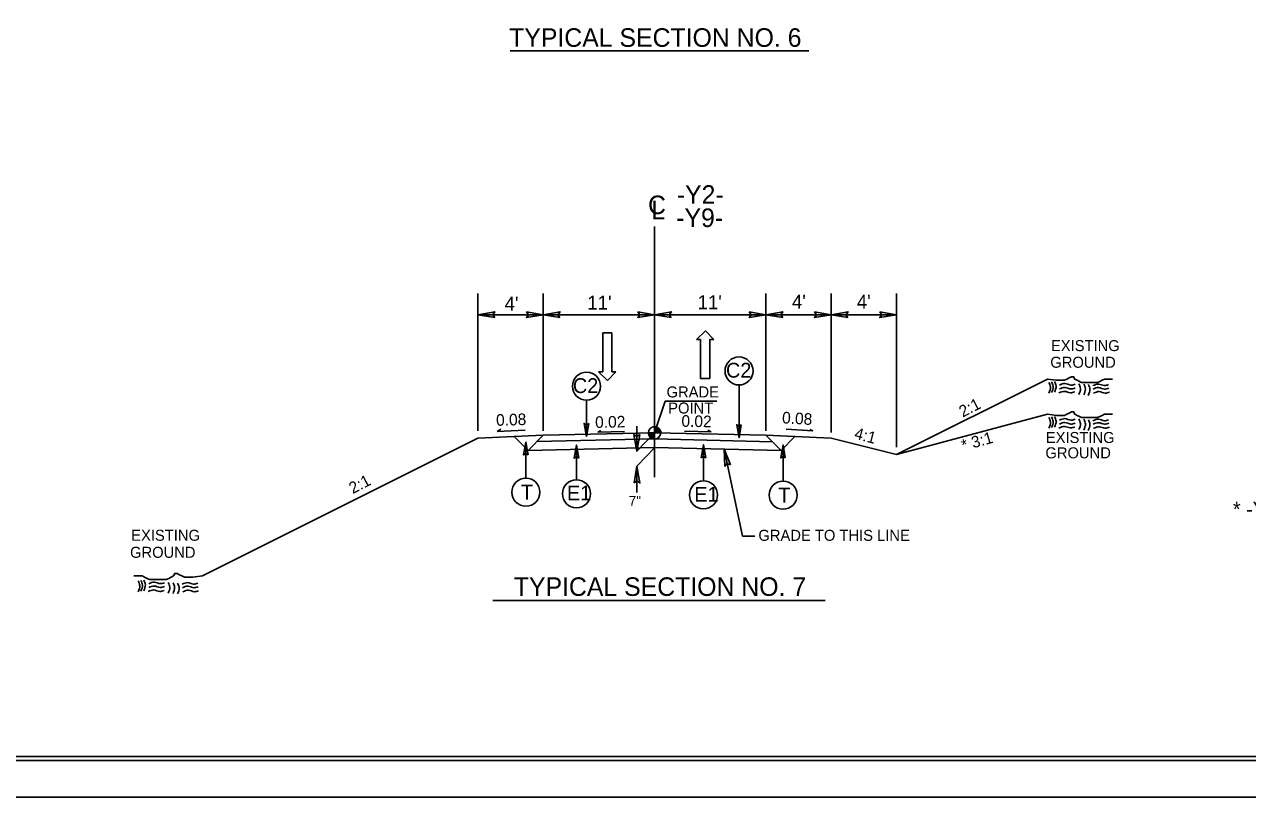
# Model space of a CAD drawing. Extents: x 573813 to 575363, y -54752 to -53123.
# Drawn here: x 574777.6 to 574927.5, y -53785.4 to -53688.5 of the extents above; entities that cross this region are included whole.
import ezdxf

# ---------------------------------------------------------------- set-up
doc = ezdxf.new("R2010")
doc.units = 0
for name, color, linetype in [('Old_Level_1', 7, 'Continuous'), ('Old_Level_11', 7, 'Continuous'), ('Old_Level_2', 7, 'Continuous'), ('Old_Level_3', 7, 'Continuous'), ('Prop Lane Arrow CELL', 7, 'Continuous'), ('Prop Pavement Schedule Description CELL', 7, 'Continuous'), ('Sheet Cutting Line CELL', 7, 'Continuous'), ('Sheet Plot Border Inside CELL', 7, 'Continuous'), ('Sheet Plot Border Outside CELL', 7, 'Continuous'), ('Sheet Typical CELL', 7, 'Continuous'), ('Typical Grade Point Symbol CELL', 7, 'Continuous'), ('Typical ID Circle CELL', 7, 'Continuous'), ('Typical Terminator CELL', 7, 'Continuous'), ('Typical Text ID Circle CELL', 7, 'Continuous')]:
    doc.layers.add(name, color=color, linetype=linetype)

msp = doc.modelspace()

# ---------------------------------------------------------------- linework, layer by layer
at = {"layer": 'Old_Level_1'}
for p, q in [((574884.49, -53741.19), (574902.97, -53731.95)), ((574884.49, -53741.19), (574902.97, -53736.25)), ((574847.87, -53738.44), (574848.25, -53738.25)), ((574861.76, -53738.4), (574861.38, -53738.21)), ((574799.43, -53756.07), (574833.2, -53739.19)), ((574833.2, -53739.19), (574841.2, -53738.82)), ((574837.65, -53738.98), (574839.34, -53740.68)), ((574841.2, -53738.82), (574839.34, -53740.68)), ((574854.85, -53739.29), (574840.43, -53739.59)), ((574854.85, -53738.53), (574841.2, -53738.82)), ((574851.14, -53738.37), (574847.87, -53738.44)), ((574854.85, -53738.53), (574868.49, -53738.82)), ((574854.85, -53739.29), (574869.29, -53739.62)), ((574858.49, -53738.33), (574861.76, -53738.4)), ((574868.49, -53738.82), (574870.35, -53740.68)), ((574876.49, -53739.19), (574868.49, -53738.82)), ((574872.04, -53738.98), (574870.35, -53740.68)), ((574876.49, -53739.19), (574884.49, -53741.19)), ((574854.85, -53740.35), (574839.34, -53740.68)), ((574854.85, -53740.35), (574870.35, -53740.68))]:
    msp.add_line(p, q, dxfattribs=at)
for points in [[(574902.97, -53731.95), (574904.09, -53732.09), (574904.37, -53732.09), (574904.79, -53732.09), (574905.07, -53732.09), (574905.35, -53731.95), (574905.63, -53731.81), (574905.91, -53731.67), (574906.19, -53731.67), (574906.33, -53731.95), (574906.61, -53732.09), (574906.89, -53732.23), (574907.17, -53732.37), (574907.45, -53732.37), (574907.73, -53732.37), (574908.01, -53732.37), (574908.29, -53732.37), (574908.57, -53732.37), (574908.85, -53732.37), (574909.13, -53732.37), (574909.41, -53732.23), (574909.69, -53732.09), (574909.97, -53731.95), (574910.39, -53731.95), (574910.67, -53731.95), (574910.95, -53731.95)], [(574902.97, -53736.25), (574904.09, -53736.39), (574904.37, -53736.39), (574904.79, -53736.39), (574905.07, -53736.39), (574905.35, -53736.25), (574905.63, -53736.11), (574905.91, -53735.97), (574906.19, -53735.97), (574906.33, -53736.25), (574906.61, -53736.39), (574906.89, -53736.53), (574907.17, -53736.67), (574907.45, -53736.67), (574907.73, -53736.67), (574908.01, -53736.67), (574908.29, -53736.67), (574908.57, -53736.67), (574908.85, -53736.67), (574909.13, -53736.67), (574909.41, -53736.53), (574909.69, -53736.39), (574909.97, -53736.25), (574910.39, -53736.25), (574910.67, -53736.25), (574910.95, -53736.25)], [(574799.43, -53756.07), (574798.25, -53756.22), (574797.96, -53756.22), (574797.52, -53756.22), (574797.22, -53756.22), (574796.93, -53756.07), (574796.63, -53755.92), (574796.34, -53755.77), (574796.04, -53755.77), (574795.89, -53756.07), (574795.6, -53756.22), (574795.3, -53756.37), (574795.01, -53756.51), (574794.71, -53756.51), (574794.42, -53756.51), (574794.12, -53756.51), (574793.83, -53756.51), (574793.53, -53756.51), (574793.24, -53756.51), (574792.94, -53756.51), (574792.65, -53756.37), (574792.35, -53756.22), (574792.06, -53756.07), (574791.62, -53756.07), (574791.32, -53756.07), (574791.03, -53756.07)]]:
    msp.add_lwpolyline(points, dxfattribs=at)
at = {"layer": 'Old_Level_11'}
for p, q in [((574837.14, -53691.72), (574873.76, -53691.72)), ((574833.2, -53738.3), (574833.2, -53721.46)), ((574841.2, -53738.3), (574841.2, -53721.46)), ((574868.49, -53738.3), (574868.49, -53721.46)), ((574876.49, -53738.49), (574876.49, -53721.46)), ((574884.49, -53740.29), (574884.49, -53721.46)), ((574833.2, -53724.06), (574841.2, -53724.06)), ((574836.7, -53724.06), (574841.2, -53724.06)), ((574841.2, -53724.06), (574854.85, -53724.06)), ((574854.85, -53724.06), (574868.49, -53724.06)), ((574868.49, -53724.06), (574876.49, -53724.06)), ((574876.49, -53724.06), (574884.49, -53724.06)), ((574854.85, -53738.53), (574856.15, -53734.66)), ((574862.46, -53734.66), (574856.15, -53734.66)), ((574852.67, -53740.79), (574852.67, -53737.71)), ((574854.85, -53738.53), (574852.67, -53740.79)), ((574854.86, -53740.35), (574852.68, -53742.62)), ((574865.61, -53751.2), (574863.38, -53740.53)), ((574852.68, -53745.83), (574852.68, -53742.62)), ((574867.13, -53751.2), (574865.61, -53751.2)), ((574835.01, -53759.07), (574875.76, -53759.07))]:
    msp.add_line(p, q, dxfattribs=at)
for points in [[(574835.25, -53724.41), (574833.2, -53724.06), (574835.26, -53723.69), (574835, -53724.06)], [(574839.16, -53723.71), (574841.2, -53724.06), (574839.14, -53724.42), (574839.41, -53724.06)], [(574843.25, -53724.41), (574841.2, -53724.06), (574843.26, -53723.69), (574843, -53724.06)], [(574852.8, -53723.71), (574854.85, -53724.06), (574852.79, -53724.42), (574853.05, -53724.06)], [(574856.89, -53724.41), (574854.85, -53724.06), (574856.9, -53723.69), (574856.64, -53724.06)], [(574866.44, -53723.71), (574868.49, -53724.06), (574866.43, -53724.42), (574866.69, -53724.06)], [(574870.54, -53724.41), (574868.49, -53724.06), (574870.55, -53723.69), (574870.29, -53724.06)], [(574874.44, -53723.71), (574876.49, -53724.06), (574874.43, -53724.42), (574874.69, -53724.06)], [(574878.54, -53724.41), (574876.49, -53724.06), (574878.55, -53723.69), (574878.29, -53724.06)], [(574882.44, -53723.71), (574884.49, -53724.06), (574882.43, -53724.42), (574882.69, -53724.06)], [(574853.02, -53738.74), (574852.67, -53740.79), (574852.31, -53738.73), (574852.67, -53738.99)], [(574864.15, -53742.46), (574863.38, -53740.53), (574863.45, -53742.62), (574863.75, -53742.29)], [(574852.33, -53744.66), (574852.68, -53742.62), (574853.04, -53744.67), (574852.68, -53744.41)]]:
    msp.add_lwpolyline(points, close=True, dxfattribs=at)
at = {"layer": 'Old_Level_2'}
for p, q in [((574854.85, -53743.95), (574854.85, -53713.23)), ((574835.57, -53738.38), (574836.02, -53738.09)), ((574835.57, -53738.38), (574839, -53738.22)), ((574870.98, -53738.1), (574874.23, -53738.29)), ((574874.23, -53738.29), (574873.85, -53738.11))]:
    msp.add_line(p, q, dxfattribs=at)
for points in [[(574903.85, -53732.25), (574904.04, -53732.81), (574903.83, -53733.56)], [(574903.85, -53732.25), (574904.04, -53732.81), (574903.83, -53733.56)], [(574903.16, -53732.35), (574903.35, -53732.91), (574903.15, -53733.66)], [(574903.16, -53732.35), (574903.35, -53732.91), (574903.15, -53733.66)], [(574903.49, -53732.29), (574903.68, -53732.85), (574903.48, -53733.6)], [(574903.49, -53732.29), (574903.68, -53732.85), (574903.48, -53733.6)], [(574904.39, -53733.65), (574905.08, -53733.45), (574905.8, -53733.63), (574906.32, -53733.52)], [(574904.39, -53733.65), (574905.08, -53733.45), (574905.8, -53733.63), (574906.32, -53733.52)], [(574904.45, -53732.69), (574905.13, -53732.49), (574905.86, -53732.68), (574906.38, -53732.56)], [(574904.45, -53733.16), (574905.13, -53732.97), (574905.85, -53733.16), (574906.37, -53733.04)], [(574904.45, -53733.16), (574905.13, -53732.97), (574905.85, -53733.16), (574906.37, -53733.04)], [(574906.84, -53732.53), (574907.03, -53733.09), (574906.83, -53733.84)], [(574906.84, -53732.53), (574907.03, -53733.09), (574906.83, -53733.84)], [(574907.44, -53732.57), (574907.63, -53733.14), (574907.43, -53733.89)], [(574907.44, -53732.57), (574907.63, -53733.14), (574907.43, -53733.89)], [(574907.99, -53732.62), (574908.18, -53733.19), (574907.98, -53733.94)], [(574907.99, -53732.62), (574908.18, -53733.19), (574907.98, -53733.94)], [(574908.56, -53732.75), (574909.24, -53732.56), (574909.96, -53732.74), (574910.48, -53732.63)], [(574908.57, -53733.18), (574909.26, -53732.99), (574909.98, -53733.17), (574910.5, -53733.05)], [(574908.57, -53733.18), (574909.26, -53732.99), (574909.98, -53733.17), (574910.5, -53733.05)], [(574908.64, -53733.68), (574909.33, -53733.48), (574910.05, -53733.67), (574910.57, -53733.55)], [(574908.64, -53733.68), (574909.33, -53733.48), (574910.05, -53733.67), (574910.57, -53733.55)], [(574903.16, -53736.65), (574903.35, -53737.22), (574903.15, -53737.97)], [(574903.16, -53736.65), (574903.35, -53737.22), (574903.15, -53737.97)], [(574903.49, -53736.59), (574903.68, -53737.15), (574903.48, -53737.9)], [(574903.49, -53736.59), (574903.68, -53737.15), (574903.48, -53737.9)], [(574903.85, -53736.55), (574904.04, -53737.12), (574903.83, -53737.86)], [(574903.85, -53736.55), (574904.04, -53737.12), (574903.83, -53737.86)], [(574904.39, -53737.95), (574905.08, -53737.75), (574905.8, -53737.93), (574906.32, -53737.82)], [(574904.39, -53737.95), (574905.08, -53737.75), (574905.8, -53737.93), (574906.32, -53737.82)], [(574904.45, -53736.99), (574905.13, -53736.79), (574905.86, -53736.98), (574906.38, -53736.86)], [(574904.45, -53737.47), (574905.13, -53737.27), (574905.85, -53737.46), (574906.37, -53737.34)], [(574904.45, -53737.47), (574905.13, -53737.27), (574905.85, -53737.46), (574906.37, -53737.34)], [(574906.84, -53736.83), (574907.03, -53737.39), (574906.83, -53738.14)], [(574906.84, -53736.83), (574907.03, -53737.39), (574906.83, -53738.14)], [(574907.44, -53736.88), (574907.63, -53737.44), (574907.43, -53738.19)], [(574907.44, -53736.88), (574907.63, -53737.44), (574907.43, -53738.19)], [(574907.99, -53736.93), (574908.18, -53737.49), (574907.98, -53738.24)], [(574907.99, -53736.93), (574908.18, -53737.49), (574907.98, -53738.24)], [(574908.56, -53737.06), (574909.24, -53736.86), (574909.96, -53737.05), (574910.48, -53736.93)], [(574908.57, -53737.49), (574909.26, -53737.29), (574909.98, -53737.47), (574910.5, -53737.36)], [(574908.57, -53737.49), (574909.26, -53737.29), (574909.98, -53737.47), (574910.5, -53737.36)], [(574908.64, -53737.98), (574909.33, -53737.79), (574910.05, -53737.97), (574910.57, -53737.85)], [(574908.64, -53737.98), (574909.33, -53737.79), (574910.05, -53737.97), (574910.57, -53737.85)], [(574791.56, -53756.69), (574791.76, -53757.25), (574791.55, -53758)], [(574791.56, -53756.69), (574791.76, -53757.25), (574791.55, -53758)], [(574791.9, -53756.62), (574792.09, -53757.19), (574791.88, -53757.94)], [(574791.9, -53756.62), (574792.09, -53757.19), (574791.88, -53757.94)], [(574792.25, -53756.58), (574792.44, -53757.15), (574792.24, -53757.9)], [(574792.25, -53756.58), (574792.44, -53757.15), (574792.24, -53757.9)], [(574792.85, -53757.03), (574793.54, -53756.83), (574794.26, -53757.01), (574794.78, -53756.9)], [(574792.85, -53757.03), (574793.54, -53756.83), (574794.26, -53757.01), (574794.78, -53756.9)], [(574792.85, -53757.5), (574793.54, -53757.31), (574794.26, -53757.49), (574794.78, -53757.37)], [(574792.85, -53757.5), (574793.54, -53757.31), (574794.26, -53757.49), (574794.78, -53757.37)], [(574795.25, -53756.86), (574795.44, -53757.43), (574795.23, -53758.18)], [(574795.25, -53756.86), (574795.44, -53757.43), (574795.23, -53758.18)], [(574795.84, -53756.91), (574796.03, -53757.48), (574795.83, -53758.23)], [(574795.84, -53756.91), (574796.03, -53757.48), (574795.83, -53758.23)], [(574796.39, -53756.96), (574796.59, -53757.53), (574796.38, -53758.27)], [(574796.39, -53756.96), (574796.59, -53757.53), (574796.38, -53758.27)], [(574796.96, -53757.09), (574797.64, -53756.89), (574798.36, -53757.08), (574798.89, -53756.96)], [(574796.96, -53757.09), (574797.64, -53756.89), (574798.36, -53757.08), (574798.89, -53756.96)], [(574796.98, -53757.52), (574797.66, -53757.32), (574798.38, -53757.51), (574798.91, -53757.39)], [(574796.98, -53757.52), (574797.66, -53757.32), (574798.38, -53757.51), (574798.91, -53757.39)], [(574792.8, -53757.98), (574793.48, -53757.79), (574794.21, -53757.97), (574794.73, -53757.85)], [(574792.8, -53757.98), (574793.48, -53757.79), (574794.21, -53757.97), (574794.73, -53757.85)], [(574797.05, -53758.02), (574797.73, -53757.82), (574798.45, -53758), (574798.97, -53757.89)], [(574797.05, -53758.02), (574797.73, -53757.82), (574798.45, -53758), (574798.97, -53757.89)]]:
    msp.add_spline(points, degree=3, dxfattribs=at)
at = {"layer": 'Prop Lane Arrow CELL'}
for p, q in [((574861.06, -53726.02), (574859.97, -53727.09)), ((574862.12, -53727.09), (574861.06, -53726.02)), ((574848.48, -53726.29), (574848.48, -53731.07)), ((574849.6, -53726.29), (574848.48, -53726.29)), ((574849.6, -53731.07), (574849.6, -53726.29)), ((574859.97, -53727.09), (574860.48, -53727.09)), ((574860.48, -53727.09), (574860.48, -53731.87)), ((574861.61, -53731.87), (574861.61, -53727.09)), ((574861.61, -53727.09), (574862.12, -53727.09)), ((574848.48, -53731.07), (574847.96, -53731.07)), ((574847.96, -53731.07), (574849.06, -53732.14)), ((574849.06, -53732.14), (574850.11, -53731.07)), ((574850.11, -53731.07), (574849.6, -53731.07)), ((574860.48, -53731.87), (574861.61, -53731.87))]:
    msp.add_line(p, q, dxfattribs=at)
at = {"layer": 'Sheet Cutting Line CELL'}
for p, q in [((575006.71, -53783.19), (574669.73, -53783.19)), ((574669.73, -53783.19), (575006.71, -53783.19))]:
    msp.add_line(p, q, dxfattribs=at)
at = {"layer": 'Sheet Plot Border Inside CELL'}
msp.add_lwpolyline([(575005.81, -53567.56), (574672.33, -53567.56), (574672.33, -53778.7), (575005.81, -53778.7)], close=True, dxfattribs=at)
at = {"layer": 'Sheet Plot Border Outside CELL'}
for p, q in [((574669.73, -53783.19), (575006.71, -53783.19)), ((575006.71, -53783.19), (574669.73, -53783.19))]:
    msp.add_line(p, q, dxfattribs=at)
for points in [[(575006.71, -53563.07), (574669.73, -53563.07), (574669.73, -53783.19), (575006.71, -53783.19)], [(575006.71, -53783.19), (574669.73, -53783.19), (574669.73, -54003.31), (575006.71, -54003.31)]]:
    msp.add_lwpolyline(points, close=True, dxfattribs=at)
at = {"layer": 'Sheet Typical CELL'}
msp.add_lwpolyline([(575003.31, -53568.07), (574703.15, -53568.07), (574703.15, -53778.19), (575003.31, -53778.19)], close=True, dxfattribs=at)
at = {"layer": 'Typical Grade Point Symbol CELL'}
for p, q in [((574854.85, -53738.53), (574854.85, -53737.77)), ((574854.08, -53738.53), (574854.85, -53738.53)), ((574854.84, -53739.3), (574854.85, -53738.53)), ((574854.85, -53738.53), (574854.84, -53739.3)), ((574855.61, -53738.53), (574854.85, -53738.53))]:
    msp.add_line(p, q, dxfattribs=at)
for points in [[(574854.85, -53737.77), (574854.85, -53737.77), (574854.85, -53738.53)], [(574854.87, -53737.77), (574854.87, -53738.53)], [(574854.88, -53737.77), (574854.88, -53738.53)], [(574854.9, -53737.77), (574854.9, -53738.53)], [(574854.91, -53737.77), (574854.91, -53738.53)], [(574854.93, -53737.78), (574854.93, -53738.53)], [(574854.94, -53737.78), (574854.94, -53738.53)], [(574854.96, -53737.78), (574854.96, -53738.53)], [(574854.97, -53737.78), (574854.97, -53738.53)], [(574854.99, -53737.78), (574854.99, -53738.53)], [(574855.01, -53737.79), (574855.01, -53738.53)], [(574855.02, -53737.79), (574855.02, -53738.53)], [(574855.04, -53737.79), (574855.04, -53738.53)], [(574855.05, -53737.8), (574855.05, -53738.53)], [(574855.07, -53737.8), (574855.07, -53738.53)], [(574855.08, -53737.81), (574855.08, -53738.53)], [(574855.1, -53737.81), (574855.1, -53738.53)], [(574855.11, -53737.82), (574855.11, -53738.53)], [(574855.13, -53737.82), (574855.13, -53738.53)], [(574855.14, -53737.83), (574855.14, -53738.53)], [(574855.16, -53737.84), (574855.16, -53738.53)], [(574855.17, -53737.85), (574855.17, -53738.53)], [(574855.19, -53737.85), (574855.19, -53738.53)], [(574855.2, -53737.86), (574855.2, -53738.53)], [(574855.22, -53737.87), (574855.22, -53738.53)], [(574855.23, -53737.88), (574855.23, -53738.53)], [(574855.25, -53737.89), (574855.25, -53738.53)], [(574855.26, -53737.9), (574855.26, -53738.53)], [(574855.28, -53737.91), (574855.28, -53738.53)], [(574855.3, -53737.92), (574855.3, -53738.53)], [(574855.31, -53737.93), (574855.31, -53738.53)], [(574855.33, -53737.94), (574855.33, -53738.53)], [(574855.34, -53737.95), (574855.34, -53738.53)], [(574855.36, -53737.97), (574855.36, -53738.53)], [(574855.37, -53737.98), (574855.37, -53738.53)], [(574855.39, -53738), (574855.39, -53738.53)], [(574855.4, -53738.01), (574855.4, -53738.53)], [(574855.42, -53738.03), (574855.42, -53738.53)], [(574855.43, -53738.05), (574855.43, -53738.53)], [(574855.45, -53738.07), (574855.45, -53738.53)], [(574855.46, -53738.09), (574855.46, -53738.53)], [(574855.48, -53738.11), (574855.48, -53738.53)], [(574855.49, -53738.13), (574855.49, -53738.53)], [(574855.51, -53738.16), (574855.51, -53738.53)], [(574855.52, -53738.18), (574855.52, -53738.53)], [(574855.54, -53738.22), (574855.54, -53738.53)], [(574855.55, -53738.25), (574855.55, -53738.53)], [(574854.09, -53738.53), (574854.09, -53738.62)], [(574854.1, -53738.53), (574854.1, -53738.71)], [(574854.12, -53738.53), (574854.12, -53738.76)], [(574854.13, -53738.53), (574854.13, -53738.81)], [(574854.15, -53738.53), (574854.15, -53738.84)], [(574854.16, -53738.53), (574854.16, -53738.87)], [(574854.18, -53738.53), (574854.18, -53738.9)], [(574854.19, -53738.53), (574854.19, -53738.93)], [(574854.21, -53738.53), (574854.21, -53738.95)], [(574854.22, -53738.53), (574854.22, -53738.98)], [(574854.24, -53738.53), (574854.24, -53739)], [(574854.25, -53738.53), (574854.25, -53739.02)], [(574854.27, -53738.53), (574854.27, -53739.03)], [(574854.28, -53738.53), (574854.28, -53739.05)], [(574854.3, -53738.53), (574854.3, -53739.07)], [(574854.31, -53738.53), (574854.31, -53739.08)], [(574854.33, -53738.53), (574854.33, -53739.1)], [(574854.35, -53738.53), (574854.35, -53739.11)], [(574854.36, -53738.53), (574854.36, -53739.12)], [(574854.38, -53738.53), (574854.38, -53739.14)], [(574854.39, -53738.53), (574854.39, -53739.15)], [(574854.41, -53738.53), (574854.41, -53739.16)], [(574854.42, -53738.53), (574854.42, -53739.17)], [(574854.44, -53738.53), (574854.44, -53739.18)], [(574854.45, -53738.53), (574854.45, -53739.19)], [(574854.47, -53738.53), (574854.47, -53739.2)], [(574854.48, -53738.53), (574854.48, -53739.21)], [(574854.5, -53738.53), (574854.5, -53739.21)], [(574854.51, -53738.53), (574854.51, -53739.22)], [(574854.53, -53738.53), (574854.53, -53739.23)], [(574854.54, -53738.53), (574854.54, -53739.23)], [(574854.56, -53738.53), (574854.56, -53739.24)], [(574854.57, -53738.53), (574854.57, -53739.25)], [(574854.59, -53738.53), (574854.59, -53739.25)], [(574854.6, -53738.53), (574854.6, -53739.26)], [(574854.62, -53738.53), (574854.62, -53739.26)], [(574854.64, -53738.53), (574854.64, -53739.27)], [(574854.65, -53738.53), (574854.65, -53739.27)], [(574854.67, -53738.53), (574854.67, -53739.28)], [(574854.68, -53738.53), (574854.68, -53739.28)], [(574854.7, -53738.53), (574854.7, -53739.28)], [(574854.71, -53738.53), (574854.71, -53739.29)], [(574854.73, -53738.53), (574854.73, -53739.29)], [(574854.74, -53738.53), (574854.74, -53739.29)], [(574854.76, -53738.53), (574854.76, -53739.29)], [(574854.77, -53738.53), (574854.77, -53739.29)], [(574854.79, -53738.53), (574854.79, -53739.3)], [(574854.8, -53738.53), (574854.8, -53739.3)], [(574854.82, -53738.53), (574854.82, -53739.3)], [(574854.83, -53738.53), (574854.83, -53739.3), (574854.83, -53739.3)], [(574855.57, -53738.29), (574855.57, -53738.53)], [(574855.59, -53738.35), (574855.59, -53738.53)], [(574855.6, -53738.43), (574855.6, -53738.53)]]:
    msp.add_lwpolyline(points, dxfattribs=at)
msp.add_circle((574854.84, -53738.53), 0.763, dxfattribs=at)
for start, end in [(359.9905, 89.9905), (179.9905, 269.9905)]:
    msp.add_arc((574854.84, -53738.53), 0.763, start, end, dxfattribs=at)
at = {"layer": 'Typical ID Circle CELL'}
for p, q in [((574865.19, -53732.67), (574865.19, -53739.14)), ((574846.5, -53734.54), (574846.5, -53738.97)), ((574839.07, -53744.09), (574839.07, -53739.66)), ((574845.27, -53744.28), (574845.27, -53740.04)), ((574860.83, -53744.43), (574860.83, -53739.99)), ((574870.59, -53744.45), (574870.59, -53740.01))]:
    msp.add_line(p, q, dxfattribs=at)
for centre in [(574865.19, -53730.95), (574846.5, -53732.82), (574839.07, -53745.81), (574845.27, -53746), (574860.83, -53746.14), (574870.59, -53746.17)]:
    msp.add_circle(centre, 1.72, dxfattribs=at)
at = {"layer": 'Typical Terminator CELL'}
for points in [[(574846.77, -53737.38), (574846.5, -53738.97), (574846.21, -53737.38), (574846.5, -53737.58)], [(574865.46, -53737.55), (574865.19, -53739.14), (574864.91, -53737.54), (574865.19, -53737.75)], [(574839.34, -53741.25), (574839.07, -53739.66), (574838.78, -53741.25), (574839.07, -53741.05)], [(574845.54, -53741.63), (574845.27, -53740.04), (574844.98, -53741.64), (574845.27, -53741.43)], [(574860.55, -53741.58), (574860.83, -53739.99), (574861.11, -53741.59), (574860.83, -53741.38)], [(574870.86, -53741.6), (574870.59, -53740.01), (574870.3, -53741.61), (574870.59, -53741.41)]]:
    msp.add_lwpolyline(points, close=True, dxfattribs=at)

# ---------------------------------------------------------------- texts
at = {"layer": 'Old_Level_1'}
for s, height, rotation, p in [('TYPICAL SECTION NO. 6', 2.2739, 360, (574837.02, -53691.23)), ('EXISTING', 1.35, 360, (574903.41, -53728.52)), ('GROUND', 1.35, 360, (574903.33, -53730.56)), ('2:1', 1.421, 27.0855, (574892.59, -53736.67)), ('0.08', 1.421, 1.6633, (574835.44, -53737.68)), ('0.02', 1.421, 1.1919, (574847.57, -53737.94)), ('0.02', 1.421, 358.8084, (574858.12, -53737.78)), ('0.08', 1.421, 356.5794, (574870.43, -53737.36)), ('4:1', 1.421, 345.3432, (574879.22, -53739.23)), ('* 3:1', 1.421, 15.635, (574892.66, -53740.78)), ('EXISTING', 1.35, 360, (574902.78, -53739.78)), ('GROUND', 1.35, 360, (574902.73, -53741.66)), ('2:1', 1.421, 27.0855, (574817.85, -53746.05)), ('* -Y9- STA. 11+50.00 TO STA. 15+25.00', 1.8192, 0, (574925.7, -53748.8)), ('EXISTING', 1.35, 360, (574790.71, -53751.76)), ('GROUND', 1.35, 360, (574790.57, -53753.85)), ('TYPICAL SECTION NO. 7', 2.2739, 360, (574837.59, -53758.52))]:
    msp.add_text(s, height=height, rotation=rotation, dxfattribs=at).set_placement(p)
at = {"layer": 'Old_Level_11'}
for s, height, p in [("11'", 1.705, (574846.6, -53723.44)), ("11'", 1.705, (574860.11, -53723.38)), ("4'", 1.705, (574879.62, -53723.32)), ('GRADE TO THIS LINE', 1.3502, (574867.56, -53751.77))]:
    msp.add_text(s, height=height, rotation=360, dxfattribs=at).set_placement(p)
at = {"layer": 'Old_Level_2'}
for s, rotation, p in [('C', 360, (574854.04, -53711.73)), ('L', 359.9469, (574854.43, -53712.37))]:
    msp.add_text(s, height=2.27, rotation=rotation, dxfattribs=at).set_placement(p)
at = {"layer": 'Old_Level_3'}
for s, height, rotation, p in [('-Y2-', 2.274, 0, (574857.56, -53710.47)), ('-Y9-', 2.274, 0, (574857.49, -53713.31)), ("4'", 1.705, 359.8329, (574871.67, -53723.31)), ("4'", 1.705, 359.8329, (574836.46, -53723.55)), ('GRADE', 1.35, 360, (574856.31, -53734.2)), ('POINT', 1.35, 360, (574856.51, -53736.17))]:
    msp.add_text(s, height=height, rotation=rotation, dxfattribs=at).set_placement(p)
at = {"layer": 'Prop Pavement Schedule Description CELL'}
for s, height, p in [('C2', 1.819, (574863.59, -53731.77)), ('C2', 1.819, (574844.83, -53733.66)), ('T', 1.82, (574838.47, -53746.72)), ('E1', 1.819, (574859.7, -53746.98)), ('T', 1.82, (574869.99, -53747.08))]:
    msp.add_text(s, height=height, rotation=360, dxfattribs=at).set_placement(p)
msp.add_text('E1', height=1.819, dxfattribs=at).set_placement((574844.1, -53746.82))
at = {"layer": 'Typical Text ID Circle CELL'}
msp.add_text('7"', height=1.23, dxfattribs=at).set_placement((574851.68, -53747.49))

doc.saveas('drawing.dxf')
